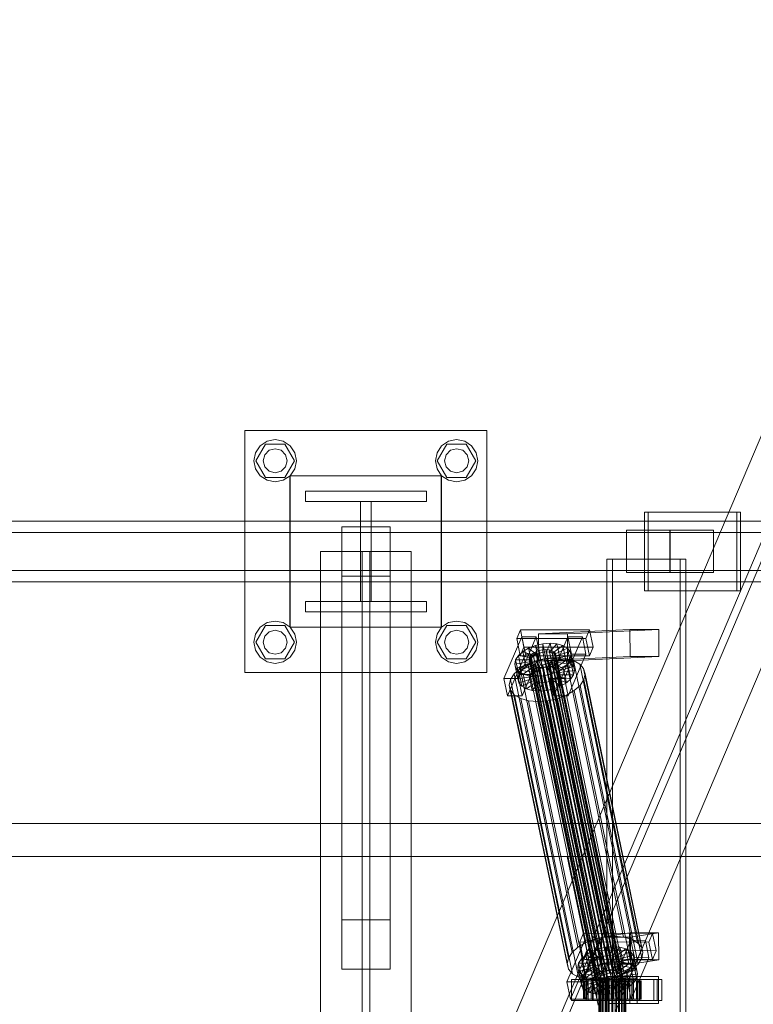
# Model space of a CAD drawing. Header units: millimetres. Extents: x -4738 to 65662, y -68080 to 6847.
# Tile 536 of 656: x 18799 to 19284, y -17870 to -17218. Entities that reach past the tile are written whole.
import ezdxf

# ---------------------------------------------------------------- set-up
doc = ezdxf.new("R2010")
doc.units = ezdxf.units.MM
doc.layers.add('superior_C02', color=7, linetype='Continuous', lineweight=0)
doc.layers.add('superior_C10', color=7, linetype='Continuous', lineweight=0)

msp = doc.modelspace()

# ---------------------------------------------------------------- linework, layer by layer
at = {"layer": 'superior_C02'}
for p, q in [((18947.51, -17650), (18947.51, -17490)), ((18947.51, -17490), (19107.51, -17490)), ((19107.51, -17490), (19107.51, -17650)), ((18957.61, -17500.101), (18962.152, -17497.066)), ((18962.152, -17497.066), (18967.51, -17496)), ((18967.51, -17496), (18972.867, -17497.066)), ((18972.867, -17497.066), (18977.409, -17500.101)), ((19077.61, -17500.101), (19082.152, -17497.066)), ((19082.152, -17497.066), (19087.51, -17496)), ((19087.51, -17496), (19092.867, -17497.066)), ((19092.867, -17497.066), (19097.409, -17500.101)), ((18953.51, -17510), (18954.575, -17504.642)), ((18954.575, -17504.642), (18957.61, -17500.101)), ((18954.71, -17510), (18961.11, -17498.915)), ((18960.581, -17506), (18963.51, -17503.072)), ((18961.11, -17498.915), (18973.91, -17498.915)), ((18963.51, -17503.072), (18967.51, -17502)), ((18967.51, -17502), (18971.51, -17503.072)), ((18971.51, -17503.072), (18974.438, -17506)), ((18973.91, -17498.915), (18980.31, -17510)), ((18977.409, -17500.101), (18980.444, -17504.642)), ((18980.444, -17504.642), (18981.51, -17510)), ((19073.51, -17510), (19074.575, -17504.642)), ((19074.575, -17504.642), (19077.61, -17500.101)), ((19074.71, -17510), (19081.11, -17498.915)), ((19080.581, -17506), (19083.51, -17503.072)), ((19081.11, -17498.915), (19093.91, -17498.915)), ((19083.51, -17503.072), (19087.51, -17502)), ((19087.51, -17502), (19091.51, -17503.072)), ((19091.51, -17503.072), (19094.438, -17506)), ((19093.91, -17498.915), (19100.31, -17510)), ((19097.409, -17500.101), (19100.444, -17504.642)), ((19100.444, -17504.642), (19101.51, -17510)), ((18954.575, -17515.358), (18953.51, -17510)), ((18961.11, -17521.085), (18954.71, -17510)), ((18959.51, -17510), (18960.581, -17506)), ((18960.581, -17514), (18959.51, -17510)), ((18980.31, -17510), (18973.91, -17521.085)), ((18974.438, -17506), (18975.51, -17510)), ((18975.51, -17510), (18974.438, -17514)), ((18981.51, -17510), (18980.444, -17515.358)), ((19074.575, -17515.358), (19073.51, -17510)), ((19081.11, -17521.085), (19074.71, -17510)), ((19079.51, -17510), (19080.581, -17506)), ((19080.581, -17514), (19079.51, -17510)), ((19100.31, -17510), (19093.91, -17521.085)), ((19094.438, -17506), (19095.51, -17510)), ((19095.51, -17510), (19094.438, -17514)), ((19101.51, -17510), (19100.444, -17515.358)), ((18957.61, -17519.899), (18954.575, -17515.358)), ((18963.51, -17516.928), (18960.581, -17514)), ((18967.51, -17518), (18963.51, -17516.928)), ((18971.51, -17516.928), (18967.51, -17518)), ((18974.438, -17514), (18971.51, -17516.928)), ((18980.444, -17515.358), (18977.409, -17519.899)), ((19077.61, -17519.899), (19074.575, -17515.358)), ((19083.51, -17516.928), (19080.581, -17514)), ((19087.51, -17518), (19083.51, -17516.928)), ((19091.51, -17516.928), (19087.51, -17518)), ((19094.438, -17514), (19091.51, -17516.928)), ((19100.444, -17515.358), (19097.409, -17519.899)), ((18962.152, -17522.934), (18957.61, -17519.899)), ((18973.91, -17521.085), (18961.11, -17521.085)), ((18967.51, -17524), (18962.152, -17522.934)), ((18972.867, -17522.934), (18967.51, -17524)), ((18977.409, -17519.899), (18972.867, -17522.934)), ((18977.212, -17620), (18977.212, -17520)), ((18977.212, -17520), (19077.212, -17520)), ((18977.51, -17620), (18977.51, -17520)), ((18977.51, -17520), (19077.51, -17520)), ((19077.212, -17520), (19077.212, -17620)), ((19077.51, -17520), (19077.51, -17620)), ((19082.152, -17522.934), (19077.61, -17519.899)), ((19093.91, -17521.085), (19081.11, -17521.085)), ((19087.51, -17524), (19082.152, -17522.934)), ((19092.867, -17522.934), (19087.51, -17524)), ((19097.409, -17519.899), (19092.867, -17522.934)), ((18987.51, -17537), (18987.51, -17530)), ((18987.51, -17530), (19067.51, -17530)), ((19067.51, -17530), (19067.51, -17537)), ((19067.51, -17537), (18987.51, -17537)), ((19024.01, -17603), (19024.01, -17537)), ((19024.01, -17537), (19031.01, -17537)), ((19031.01, -17537), (19031.01, -17603)), ((19272.888, -17544), (19211.797, -17544)), ((19211.797, -17544), (19211.797, -17596)), ((19214.181, -17544), (19211.797, -17544)), ((19214.181, -17596), (19214.181, -17544)), ((19214.181, -17544), (19275.272, -17544)), ((19272.888, -17596), (19272.888, -17544)), ((19272.888, -17544), (19275.272, -17544)), ((19275.272, -17544), (19275.272, -17596)), ((19339.287, -17550), (18193.828, -17550)), ((18205.75, -17550), (19351.209, -17550)), ((19394.427, -17550), (18248.967, -17550)), ((18263.87, -17550), (19409.329, -17550)), ((19011.51, -17586.358), (19011.51, -17553.642)), ((19011.51, -17553.642), (19043.51, -17553.642)), ((19011.51, -17553.642), (19011.51, -17813.642)), ((19043.51, -17553.642), (19043.51, -17586.358)), ((19043.51, -17813.642), (19043.51, -17553.642)), ((19228.481, -17556), (19199.844, -17556)), ((19199.844, -17556), (19199.844, -17584)), ((19228.62, -17556), (19199.844, -17556)), ((19228.481, -17584), (19228.481, -17556)), ((19228.481, -17556), (19257.256, -17556)), ((19228.62, -17584), (19228.62, -17556)), ((19228.62, -17556), (19257.256, -17556)), ((19257.256, -17556), (19257.256, -17584)), ((19338.593, -17557.5), (18249.764, -17557.5)), ((18263.073, -17557.5), (19351.903, -17557.5)), ((19057.51, -17570), (18997.51, -17570)), ((18997.51, -17570), (18997.51, -18430)), ((19030.01, -17570), (19025.01, -17570)), ((19025.01, -17570), (19025.01, -18430)), ((19030.01, -18430), (19030.01, -17570)), ((19057.51, -18430), (19057.51, -17570)), ((19235.427, -17575), (19186.936, -17575)), ((19186.936, -17575), (19186.936, -18425)), ((19190.513, -17575), (19186.936, -17575)), ((19190.513, -18425), (19190.513, -17575)), ((19190.513, -17575), (19239.004, -17575)), ((19235.427, -18425), (19235.427, -17575)), ((19235.427, -17575), (19239.004, -17575)), ((19239.004, -17575), (19239.004, -18425)), ((18249.764, -17582.5), (19338.593, -17582.5)), ((18263.073, -17582.5), (19351.903, -17582.5)), ((19043.51, -17586.358), (19011.51, -17586.358)), ((19011.51, -17586.358), (19011.51, -17846.358)), ((19043.51, -17586.358), (19043.51, -17846.358)), ((19199.844, -17584), (19228.481, -17584)), ((19199.844, -17584), (19228.62, -17584)), ((19257.256, -17584), (19228.481, -17584)), ((19257.256, -17584), (19228.62, -17584)), ((18193.828, -17590), (19339.287, -17590)), ((18205.75, -17590), (19351.209, -17590)), ((18248.967, -17590), (19394.427, -17590)), ((18263.87, -17590), (19409.329, -17590)), ((19211.797, -17596), (19272.888, -17596)), ((19211.797, -17596), (19214.181, -17596)), ((19275.272, -17596), (19214.181, -17596)), ((19275.272, -17596), (19272.888, -17596)), ((18987.51, -17610), (18987.51, -17603)), ((18987.51, -17603), (19067.51, -17603)), ((19031.01, -17603), (19024.01, -17603)), ((19067.51, -17603), (19067.51, -17610)), ((19067.51, -17610), (18987.51, -17610)), ((18954.575, -17624.642), (18957.61, -17620.101)), ((18954.71, -17630), (18961.11, -17618.915)), ((18957.61, -17620.101), (18962.152, -17617.066)), ((18961.11, -17618.915), (18973.91, -17618.915)), ((18962.152, -17617.066), (18967.51, -17616)), ((18963.51, -17623.072), (18967.51, -17622)), ((18967.51, -17616), (18972.867, -17617.066)), ((18967.51, -17622), (18971.51, -17623.072)), ((18972.867, -17617.066), (18977.409, -17620.101)), ((18973.91, -17618.915), (18980.31, -17630)), ((19077.212, -17620), (18977.212, -17620)), ((18977.409, -17620.101), (18980.444, -17624.642)), ((19077.51, -17620), (18977.51, -17620)), ((19074.575, -17624.642), (19077.61, -17620.101)), ((19074.71, -17630), (19081.11, -17618.915)), ((19077.61, -17620.101), (19082.152, -17617.066)), ((19081.11, -17618.915), (19093.91, -17618.915)), ((19082.152, -17617.066), (19087.51, -17616)), ((19083.51, -17623.072), (19087.51, -17622)), ((19087.51, -17616), (19092.867, -17617.066)), ((19087.51, -17622), (19091.51, -17623.072)), ((19092.867, -17617.066), (19097.409, -17620.101)), ((19093.91, -17618.915), (19100.31, -17630)), ((19097.409, -17620.101), (19100.444, -17624.642)), ((19129.658, -17621.857), (19127.21, -17627.592)), ((19132.039, -17633.325), (19129.658, -17621.857)), ((19129.658, -17621.857), (19175.477, -17621.914)), ((19202.119, -17621.488), (19141.726, -17624.356)), ((19160.817, -17624.356), (19221.21, -17621.488)), ((19173.029, -17627.65), (19175.477, -17621.914)), ((19175.477, -17621.914), (19177.857, -17633.382)), ((19202.195, -17639.486), (19202.119, -17621.488)), ((19202.119, -17621.488), (19221.21, -17621.488)), ((19221.21, -17621.488), (19221.286, -17639.486)), ((18953.51, -17630), (18954.575, -17624.642)), ((18959.51, -17630), (18960.581, -17626)), ((18960.581, -17626), (18963.51, -17623.072)), ((18971.51, -17623.072), (18974.438, -17626)), ((18974.438, -17626), (18975.51, -17630)), ((18980.444, -17624.642), (18981.51, -17630)), ((19073.51, -17630), (19074.575, -17624.642)), ((19079.51, -17630), (19080.581, -17626)), ((19080.581, -17626), (19083.51, -17623.072)), ((19091.51, -17623.072), (19094.438, -17626)), ((19094.438, -17626), (19095.51, -17630)), ((19100.444, -17624.642), (19101.51, -17630)), ((19130.564, -17626.449), (19118.813, -17653.98)), ((19173.029, -17627.65), (19127.21, -17627.592)), ((19127.21, -17627.592), (19129.591, -17639.061)), ((19128.359, -17653.992), (19140.109, -17626.461)), ((19132.944, -17637.917), (19130.564, -17626.449)), ((19130.564, -17626.449), (19140.109, -17626.461)), ((19140.109, -17626.461), (19142.489, -17637.929)), ((19160.817, -17624.356), (19141.726, -17624.356)), ((19141.726, -17624.356), (19141.802, -17642.354)), ((19161.109, -17626.487), (19149.359, -17654.019)), ((19158.904, -17654.031), (19170.655, -17626.499)), ((19160.893, -17642.354), (19160.817, -17624.356)), ((19163.489, -17637.955), (19161.109, -17626.487)), ((19161.109, -17626.487), (19170.655, -17626.499)), ((19170.655, -17626.499), (19173.035, -17637.967)), ((19175.409, -17639.118), (19173.029, -17627.65)), ((18954.575, -17635.358), (18953.51, -17630)), ((18957.61, -17639.899), (18954.575, -17635.358)), ((18961.11, -17641.085), (18954.71, -17630)), ((18960.581, -17634), (18959.51, -17630)), ((18963.51, -17636.928), (18960.581, -17634)), ((18974.438, -17634), (18971.51, -17636.928)), ((18980.31, -17630), (18973.91, -17641.085)), ((18975.51, -17630), (18974.438, -17634)), ((18980.444, -17635.358), (18977.409, -17639.899)), ((18981.51, -17630), (18980.444, -17635.358)), ((19074.575, -17635.358), (19073.51, -17630)), ((19077.61, -17639.899), (19074.575, -17635.358)), ((19081.11, -17641.085), (19074.71, -17630)), ((19080.581, -17634), (19079.51, -17630)), ((19083.51, -17636.928), (19080.581, -17634)), ((19094.438, -17634), (19091.51, -17636.928)), ((19100.31, -17630), (19093.91, -17641.085)), ((19095.51, -17630), (19094.438, -17634)), ((19100.444, -17635.358), (19097.409, -17639.899)), ((19101.51, -17630), (19100.444, -17635.358)), ((19129.591, -17639.061), (19132.039, -17633.325)), ((19131.278, -17636.164), (19135.124, -17633.91)), ((19177.857, -17633.382), (19132.039, -17633.325)), ((19135.124, -17633.91), (19139.619, -17632.183)), ((19135.124, -17633.91), (19140.142, -17637.975)), ((19137.164, -17643.74), (19135.124, -17633.91)), ((19139.619, -17632.183), (19144.458, -17631.1)), ((19139.619, -17632.183), (19142.272, -17637.157)), ((19141.659, -17642.013), (19139.619, -17632.183)), ((19141.932, -17635.518), (19144.224, -17635.005)), ((19144.224, -17635.005), (19146.522, -17634.832)), ((19188.599, -17848.804), (19144.224, -17635.005)), ((19144.458, -17631.1), (19149.31, -17630.735)), ((19144.458, -17631.1), (19144.564, -17636.643)), ((19146.498, -17640.93), (19144.458, -17631.1)), ((19146.522, -17634.832), (19148.671, -17635.011)), ((19190.898, -17848.631), (19146.522, -17634.832)), ((19149.31, -17630.735), (19146.862, -17636.47)), ((19148.671, -17635.011), (19150.523, -17635.529)), ((19193.046, -17848.809), (19148.671, -17635.011)), ((19153.846, -17631.112), (19149.011, -17636.649)), ((19151.351, -17640.564), (19149.31, -17630.735)), ((19149.31, -17630.735), (19153.846, -17631.112)), ((19157.755, -17632.206), (19150.863, -17637.167)), ((19160.772, -17633.943), (19152.292, -17637.99)), ((19155.886, -17640.942), (19153.846, -17631.112)), ((19153.846, -17631.112), (19157.755, -17632.206)), ((19159.796, -17642.036), (19157.755, -17632.206)), ((19157.755, -17632.206), (19160.772, -17633.943)), ((19162.813, -17643.772), (19160.772, -17633.943)), ((19160.772, -17633.943), (19162.691, -17636.203)), ((19177.857, -17633.382), (19175.409, -17639.118)), ((18962.152, -17642.934), (18957.61, -17639.899)), ((18973.91, -17641.085), (18961.11, -17641.085)), ((18967.51, -17638), (18963.51, -17636.928)), ((18971.51, -17636.928), (18967.51, -17638)), ((18977.409, -17639.899), (18972.867, -17642.934)), ((19082.152, -17642.934), (19077.61, -17639.899)), ((19093.91, -17641.085), (19081.11, -17641.085)), ((19087.51, -17638), (19083.51, -17636.928)), ((19091.51, -17636.928), (19087.51, -17638)), ((19097.409, -17639.899), (19092.867, -17642.934)), ((19121.193, -17665.449), (19132.944, -17637.917)), ((19125.937, -17644.431), (19126.523, -17641.61)), ((19126.523, -17641.61), (19128.344, -17638.79)), ((19126.523, -17641.61), (19136.068, -17641.622)), ((19128.563, -17651.44), (19126.523, -17641.61)), ((19128.344, -17638.79), (19131.278, -17636.164)), ((19128.344, -17638.79), (19136.931, -17640.286)), ((19130.385, -17648.62), (19128.344, -17638.79)), ((19129.591, -17639.061), (19175.409, -17639.118)), ((19142.489, -17637.929), (19130.739, -17665.461)), ((19131.278, -17636.164), (19138.321, -17639.042)), ((19133.318, -17645.994), (19131.278, -17636.164)), ((19142.489, -17637.929), (19132.944, -17637.917)), ((19135.451, -17641.32), (19135.728, -17639.983)), ((19135.777, -17642.566), (19135.451, -17641.32)), ((19179.826, -17855.119), (19135.451, -17641.32)), ((19135.728, -17639.983), (19136.591, -17638.648)), ((19180.104, -17853.782), (19135.728, -17639.983)), ((19136.068, -17641.622), (19135.791, -17642.958)), ((19136.931, -17640.286), (19136.068, -17641.622)), ((19136.068, -17641.622), (19138.108, -17651.452)), ((19136.591, -17638.648), (19137.981, -17637.404)), ((19180.967, -17852.446), (19136.591, -17638.648)), ((19138.321, -17639.042), (19136.931, -17640.286)), ((19136.931, -17640.286), (19138.971, -17650.116)), ((19141.659, -17642.013), (19137.164, -17643.74)), ((19137.981, -17637.404), (19139.802, -17636.336)), ((19182.356, -17851.202), (19137.981, -17637.404)), ((19140.142, -17637.975), (19138.321, -17639.042)), ((19138.321, -17639.042), (19140.361, -17648.872)), ((19139.802, -17636.336), (19141.932, -17635.518)), ((19184.178, -17850.135), (19139.802, -17636.336)), ((19142.272, -17637.157), (19140.142, -17637.975)), ((19140.142, -17637.975), (19142.183, -17647.804)), ((19140.642, -17642.107), (19147.11, -17640.659)), ((19146.498, -17640.93), (19141.659, -17642.013)), ((19144.312, -17646.986), (19141.659, -17642.013)), ((19202.195, -17639.486), (19141.802, -17642.354)), ((19186.307, -17849.317), (19141.932, -17635.518)), ((19144.564, -17636.643), (19142.272, -17637.157)), ((19142.272, -17637.157), (19144.312, -17646.986)), ((19146.862, -17636.47), (19144.564, -17636.643)), ((19144.564, -17636.643), (19146.604, -17646.473)), ((19151.351, -17640.564), (19146.498, -17640.93)), ((19146.604, -17646.473), (19146.498, -17640.93)), ((19146.862, -17636.47), (19148.903, -17646.3)), ((19149.011, -17636.649), (19146.862, -17636.47)), ((19147.11, -17640.659), (19153.597, -17640.17)), ((19185.365, -17824.968), (19147.11, -17640.659)), ((19148.903, -17646.3), (19151.351, -17640.564)), ((19149.011, -17636.649), (19151.051, -17646.479)), ((19150.863, -17637.167), (19149.011, -17636.649)), ((19150.523, -17635.529), (19151.952, -17636.352)), ((19194.898, -17849.328), (19150.523, -17635.529)), ((19152.047, -17641.341), (19150.657, -17642.585)), ((19150.863, -17637.167), (19152.903, -17646.997)), ((19152.292, -17637.99), (19150.863, -17637.167)), ((19151.051, -17646.479), (19155.886, -17640.942)), ((19155.886, -17640.942), (19151.351, -17640.564)), ((19151.739, -17665.487), (19163.489, -17637.955)), ((19151.952, -17636.352), (19152.861, -17637.422)), ((19196.327, -17850.15), (19151.952, -17636.352)), ((19152.91, -17640.005), (19152.047, -17641.341)), ((19196.422, -17855.139), (19152.047, -17641.341)), ((19152.292, -17637.99), (19154.332, -17647.82)), ((19153.201, -17639.061), (19152.292, -17637.99)), ((19152.387, -17642.979), (19153.25, -17641.643)), ((19152.861, -17637.422), (19153.187, -17638.668)), ((19197.236, -17851.221), (19152.861, -17637.422)), ((19153.187, -17638.668), (19152.91, -17640.005)), ((19152.91, -17640.005), (19197.285, -17853.804)), ((19197.563, -17852.467), (19153.187, -17638.668)), ((19162.691, -17636.203), (19153.201, -17639.061)), ((19153.201, -17639.061), (19155.241, -17648.891)), ((19153.528, -17640.307), (19153.201, -17639.061)), ((19153.25, -17641.643), (19153.528, -17640.307)), ((19153.25, -17641.643), (19162.795, -17641.655)), ((19155.29, -17651.473), (19153.25, -17641.643)), ((19163.381, -17638.834), (19153.528, -17640.307)), ((19153.528, -17640.307), (19155.568, -17650.137)), ((19153.597, -17640.17), (19159.661, -17640.674)), ((19191.852, -17824.479), (19153.597, -17640.17)), ((19159.796, -17642.036), (19155.886, -17640.942)), ((19159.661, -17640.674), (19164.887, -17642.137)), ((19197.915, -17824.984), (19159.661, -17640.674)), ((19221.286, -17639.486), (19160.893, -17642.354)), ((19162.795, -17641.655), (19160.974, -17644.475)), ((19173.035, -17637.967), (19161.284, -17665.499)), ((19164.732, -17646.033), (19162.691, -17636.203)), ((19162.691, -17636.203), (19163.381, -17638.834)), ((19163.381, -17638.834), (19162.795, -17641.655)), ((19162.795, -17641.655), (19164.836, -17651.485)), ((19165.422, -17648.664), (19163.381, -17638.834)), ((19173.035, -17637.967), (19163.489, -17637.955)), ((19221.286, -17639.486), (19202.195, -17639.486)), ((18967.51, -17644), (18962.152, -17642.934)), ((18972.867, -17642.934), (18967.51, -17644)), ((19087.51, -17644), (19082.152, -17642.934)), ((19092.867, -17642.934), (19087.51, -17644)), ((19125.569, -17650.939), (19129.491, -17647.428)), ((19125.937, -17644.431), (19135.791, -17642.958)), ((19126.627, -17647.062), (19125.937, -17644.431)), ((19127.977, -17654.261), (19125.937, -17644.431)), ((19126.627, -17647.062), (19136.117, -17644.204)), ((19128.546, -17649.322), (19126.627, -17647.062)), ((19128.667, -17656.892), (19126.627, -17647.062)), ((19128.546, -17649.322), (19137.026, -17645.275)), ((19129.491, -17647.428), (19134.632, -17644.416)), ((19167.746, -17831.737), (19129.491, -17647.428)), ((19133.318, -17645.994), (19130.385, -17648.62)), ((19131.563, -17651.059), (19138.456, -17646.098)), ((19137.164, -17643.74), (19133.318, -17645.994)), ((19140.361, -17648.872), (19133.318, -17645.994)), ((19134.632, -17644.416), (19140.642, -17642.107)), ((19172.887, -17828.725), (19134.632, -17644.416)), ((19135.472, -17652.153), (19140.307, -17646.616)), ((19136.686, -17643.637), (19135.777, -17642.566)), ((19180.153, -17856.365), (19135.777, -17642.566)), ((19135.791, -17642.958), (19136.117, -17644.204)), ((19135.791, -17642.958), (19137.831, -17652.788)), ((19136.117, -17644.204), (19137.026, -17645.275)), ((19136.117, -17644.204), (19138.158, -17654.034)), ((19138.115, -17644.459), (19136.686, -17643.637)), ((19181.062, -17857.435), (19136.686, -17643.637)), ((19137.026, -17645.275), (19138.456, -17646.098)), ((19137.026, -17645.275), (19139.067, -17655.105)), ((19142.183, -17647.804), (19137.164, -17643.74)), ((19139.967, -17644.978), (19138.115, -17644.459)), ((19182.491, -17858.258), (19138.115, -17644.459)), ((19138.456, -17646.098), (19140.307, -17646.616)), ((19138.456, -17646.098), (19140.496, -17655.927)), ((19142.116, -17645.156), (19139.967, -17644.978)), ((19184.343, -17858.776), (19139.967, -17644.978)), ((19140.008, -17652.53), (19142.456, -17646.795)), ((19140.307, -17646.616), (19142.456, -17646.795)), ((19140.307, -17646.616), (19142.348, -17656.446)), ((19140.361, -17648.872), (19142.183, -17647.804)), ((19178.896, -17826.416), (19140.642, -17642.107)), ((19141.802, -17642.354), (19160.893, -17642.354)), ((19144.414, -17644.983), (19142.116, -17645.156)), ((19186.491, -17858.955), (19142.116, -17645.156)), ((19142.183, -17647.804), (19144.312, -17646.986)), ((19142.456, -17646.795), (19144.754, -17646.622)), ((19142.456, -17646.795), (19144.496, -17656.624)), ((19144.312, -17646.986), (19146.604, -17646.473)), ((19146.706, -17644.47), (19144.414, -17644.983)), ((19188.79, -17858.782), (19144.414, -17644.983)), ((19144.754, -17646.622), (19147.046, -17646.108)), ((19144.86, -17652.165), (19144.754, -17646.622)), ((19144.754, -17646.622), (19146.795, -17656.451)), ((19146.604, -17646.473), (19148.903, -17646.3)), ((19148.836, -17643.652), (19146.706, -17644.47)), ((19191.082, -17858.269), (19146.706, -17644.47)), ((19147.046, -17646.108), (19149.176, -17645.29)), ((19149.699, -17651.082), (19147.046, -17646.108)), ((19147.046, -17646.108), (19149.087, -17655.938)), ((19150.657, -17642.585), (19148.836, -17643.652)), ((19193.211, -17857.451), (19148.836, -17643.652)), ((19148.903, -17646.3), (19151.051, -17646.479)), ((19149.176, -17645.29), (19150.997, -17644.223)), ((19154.195, -17649.355), (19149.176, -17645.29)), ((19149.176, -17645.29), (19151.216, -17655.12)), ((19195.033, -17856.383), (19150.657, -17642.585)), ((19150.997, -17644.223), (19152.387, -17642.979)), ((19158.04, -17647.101), (19150.997, -17644.223)), ((19150.997, -17644.223), (19153.038, -17654.053)), ((19151.051, -17646.479), (19152.903, -17646.997)), ((19160.974, -17644.475), (19152.387, -17642.979)), ((19152.387, -17642.979), (19154.427, -17652.809)), ((19152.903, -17646.997), (19159.796, -17642.036)), ((19152.903, -17646.997), (19154.332, -17647.82)), ((19158.04, -17647.101), (19154.195, -17649.355)), ((19154.332, -17647.82), (19162.813, -17643.772)), ((19154.332, -17647.82), (19155.241, -17648.891)), ((19155.241, -17648.891), (19164.732, -17646.033)), ((19160.974, -17644.475), (19158.04, -17647.101)), ((19160.08, -17656.931), (19158.04, -17647.101)), ((19162.813, -17643.772), (19159.796, -17642.036)), ((19163.014, -17654.305), (19160.974, -17644.475)), ((19164.732, -17646.033), (19162.813, -17643.772)), ((19165.422, -17648.664), (19164.732, -17646.033)), ((19164.887, -17642.137), (19168.92, -17644.459)), ((19203.142, -17826.446), (19164.887, -17642.137)), ((19168.92, -17644.459), (19171.486, -17647.481)), ((19207.175, -17828.768), (19168.92, -17644.459)), ((19171.486, -17647.481), (19172.408, -17650.998)), ((19209.74, -17831.79), (19171.486, -17647.481)), ((19107.51, -17650), (18947.51, -17650)), ((19128.359, -17653.992), (19118.813, -17653.98)), ((19118.813, -17653.98), (19121.193, -17665.449)), ((19122.351, -17658.48), (19123.134, -17654.709)), ((19123.134, -17654.709), (19125.569, -17650.939)), ((19161.389, -17839.018), (19123.134, -17654.709)), ((19163.824, -17835.248), (19125.569, -17650.939)), ((19128.563, -17651.44), (19127.977, -17654.261)), ((19137.831, -17652.788), (19127.977, -17654.261)), ((19127.977, -17654.261), (19128.667, -17656.892)), ((19130.739, -17665.461), (19128.359, -17653.992)), ((19131.563, -17651.059), (19128.546, -17649.322)), ((19130.586, -17659.152), (19128.546, -17649.322)), ((19130.385, -17648.62), (19128.563, -17651.44)), ((19138.108, -17651.452), (19128.563, -17651.44)), ((19138.158, -17654.034), (19128.667, -17656.892)), ((19138.971, -17650.116), (19130.385, -17648.62)), ((19135.472, -17652.153), (19131.563, -17651.059)), ((19133.603, -17660.889), (19131.563, -17651.059)), ((19140.008, -17652.53), (19135.472, -17652.153)), ((19137.512, -17661.983), (19135.472, -17652.153)), ((19137.831, -17652.788), (19138.108, -17651.452)), ((19138.158, -17654.034), (19137.831, -17652.788)), ((19138.108, -17651.452), (19138.971, -17650.116)), ((19139.067, -17655.105), (19138.158, -17654.034)), ((19138.971, -17650.116), (19140.361, -17648.872)), ((19144.86, -17652.165), (19140.008, -17652.53)), ((19142.048, -17662.36), (19140.008, -17652.53)), ((19149.699, -17651.082), (19144.86, -17652.165)), ((19146.901, -17661.995), (19144.86, -17652.165)), ((19158.904, -17654.031), (19149.359, -17654.019)), ((19149.359, -17654.019), (19151.739, -17665.487)), ((19154.195, -17649.355), (19149.699, -17651.082)), ((19151.739, -17660.912), (19149.699, -17651.082)), ((19153.038, -17654.053), (19151.216, -17655.12)), ((19154.427, -17652.809), (19153.038, -17654.053)), ((19153.038, -17654.053), (19160.08, -17656.931)), ((19156.235, -17659.184), (19154.195, -17649.355)), ((19155.29, -17651.473), (19154.427, -17652.809)), ((19154.427, -17652.809), (19163.014, -17654.305)), ((19155.241, -17648.891), (19155.568, -17650.137)), ((19155.568, -17650.137), (19155.29, -17651.473)), ((19164.836, -17651.485), (19155.29, -17651.473)), ((19155.568, -17650.137), (19165.422, -17648.664)), ((19161.284, -17665.499), (19158.904, -17654.031)), ((19160.08, -17656.931), (19163.014, -17654.305)), ((19163.014, -17654.305), (19164.836, -17651.485)), ((19164.836, -17651.485), (19165.422, -17648.664)), ((19171.625, -17654.769), (19169.189, -17658.539)), ((19172.408, -17650.998), (19171.625, -17654.769)), ((19171.625, -17654.769), (19209.88, -17839.078)), ((19210.663, -17835.307), (19172.408, -17650.998)), ((19123.273, -17661.997), (19122.351, -17658.48)), ((19160.605, -17842.789), (19122.351, -17658.48)), ((19128.667, -17656.892), (19130.586, -17659.152)), ((19139.067, -17655.105), (19130.586, -17659.152)), ((19130.586, -17659.152), (19133.603, -17660.889)), ((19140.496, -17655.927), (19133.603, -17660.889)), ((19133.603, -17660.889), (19137.512, -17661.983)), ((19142.348, -17656.446), (19137.512, -17661.983)), ((19140.496, -17655.927), (19139.067, -17655.105)), ((19142.348, -17656.446), (19140.496, -17655.927)), ((19144.496, -17656.624), (19142.048, -17662.36)), ((19144.496, -17656.624), (19142.348, -17656.446)), ((19146.795, -17656.451), (19144.496, -17656.624)), ((19149.087, -17655.938), (19146.795, -17656.451)), ((19146.795, -17656.451), (19146.901, -17661.995)), ((19146.901, -17661.995), (19151.739, -17660.912)), ((19151.216, -17655.12), (19149.087, -17655.938)), ((19149.087, -17655.938), (19151.739, -17660.912)), ((19151.216, -17655.12), (19156.235, -17659.184)), ((19151.739, -17660.912), (19156.235, -17659.184)), ((19156.235, -17659.184), (19160.08, -17656.931)), ((19169.189, -17658.539), (19165.268, -17662.05)), ((19207.444, -17842.848), (19169.189, -17658.539)), ((19121.193, -17665.449), (19130.739, -17665.461)), ((19125.838, -17665.019), (19123.273, -17661.997)), ((19161.528, -17846.306), (19123.273, -17661.997)), ((19129.872, -17667.341), (19125.838, -17665.019)), ((19164.093, -17849.328), (19125.838, -17665.019)), ((19135.098, -17668.803), (19129.872, -17667.341)), ((19168.126, -17851.65), (19129.872, -17667.341)), ((19137.512, -17661.983), (19142.048, -17662.36)), ((19142.048, -17662.36), (19146.901, -17661.995)), ((19154.117, -17667.371), (19147.648, -17668.819)), ((19151.739, -17665.487), (19161.284, -17665.499)), ((19160.127, -17665.062), (19154.117, -17667.371)), ((19192.372, -17851.68), (19154.117, -17667.371)), ((19165.268, -17662.05), (19160.127, -17665.062)), ((19198.382, -17849.371), (19160.127, -17665.062)), ((19203.522, -17846.359), (19165.268, -17662.05)), ((19141.161, -17669.308), (19135.098, -17668.803)), ((19173.353, -17853.113), (19135.098, -17668.803)), ((19147.648, -17668.819), (19141.161, -17669.308)), ((19179.416, -17853.617), (19141.161, -17669.308)), ((19185.903, -17853.128), (19147.648, -17668.819)), ((15575.415, -17750), (24634.01, -17750)), ((24635.508, -17750), (15576.913, -17750)), ((18224.729, -17771.702), (19160.686, -17771.702)), ((19162.465, -17771.702), (18226.507, -17771.702)), ((19160.686, -17771.702), (19181.088, -17870)), ((19160.686, -17771.702), (19162.465, -17771.702)), ((19160.686, -17771.702), (20096.643, -17771.702)), ((19182.867, -17870), (19162.465, -17771.702)), ((20098.422, -17771.702), (19162.465, -17771.702)), ((19043.51, -17813.642), (19011.51, -17813.642)), ((19011.51, -17813.642), (19011.51, -17846.358)), ((19043.51, -17846.358), (19043.51, -17813.642)), ((19171.314, -17822.549), (19168.865, -17828.285)), ((19173.694, -17834.017), (19171.314, -17822.549)), ((19171.314, -17822.549), (19217.132, -17822.606)), ((19201.805, -17822.189), (19183.296, -17825.057)), ((19202.052, -17840.17), (19201.805, -17822.189)), ((19201.805, -17822.189), (19220.895, -17822.189)), ((19202.386, -17825.057), (19220.895, -17822.189)), ((19214.684, -17828.342), (19217.132, -17822.606)), ((19217.132, -17822.606), (19219.512, -17834.074)), ((19220.895, -17822.189), (19221.143, -17840.17)), ((19172.219, -17827.141), (19160.468, -17854.673)), ((19172.887, -17828.725), (19167.746, -17831.737)), ((19214.684, -17828.342), (19168.865, -17828.285)), ((19168.865, -17828.285), (19171.246, -17839.753)), ((19170.014, -17854.685), (19181.764, -17827.153)), ((19174.599, -17838.609), (19172.219, -17827.141)), ((19172.219, -17827.141), (19181.764, -17827.153)), ((19178.896, -17826.416), (19172.887, -17828.725)), ((19185.365, -17824.968), (19178.896, -17826.416)), ((19181.764, -17827.153), (19184.145, -17838.621)), ((19202.386, -17825.057), (19183.296, -17825.057)), ((19183.296, -17825.057), (19183.543, -17843.038)), ((19191.852, -17824.479), (19185.365, -17824.968)), ((19202.764, -17827.179), (19191.014, -17854.711)), ((19197.915, -17824.984), (19191.852, -17824.479)), ((19203.142, -17826.446), (19197.915, -17824.984)), ((19200.559, -17854.723), (19212.31, -17827.191)), ((19202.634, -17843.038), (19202.386, -17825.057)), ((19205.145, -17838.647), (19202.764, -17827.179)), ((19202.764, -17827.179), (19212.31, -17827.191)), ((19207.175, -17828.768), (19203.142, -17826.446)), ((19209.74, -17831.79), (19207.175, -17828.768)), ((19212.31, -17827.191), (19214.69, -17838.659)), ((19217.064, -17839.81), (19214.684, -17828.342)), ((19163.824, -17835.248), (19161.389, -17839.018)), ((19167.746, -17831.737), (19163.824, -17835.248)), ((19170, -17839.482), (19172.933, -17836.856)), ((19171.246, -17839.753), (19173.694, -17834.017)), ((19172.933, -17836.856), (19176.779, -17834.603)), ((19172.933, -17836.856), (19179.976, -17839.734)), ((19174.973, -17846.686), (19172.933, -17836.856)), ((19219.512, -17834.074), (19173.694, -17834.017)), ((19176.779, -17834.603), (19181.274, -17832.875)), ((19176.779, -17834.603), (19181.797, -17838.667)), ((19178.819, -17844.433), (19176.779, -17834.603)), ((19181.274, -17832.875), (19186.113, -17831.792)), ((19181.274, -17832.875), (19183.927, -17837.849)), ((19183.314, -17842.705), (19181.274, -17832.875)), ((19186.219, -17837.336), (19183.927, -17837.849)), ((19186.113, -17831.792), (19190.965, -17831.427)), ((19186.113, -17831.792), (19186.219, -17837.336)), ((19188.153, -17841.622), (19186.113, -17831.792)), ((19188.517, -17837.163), (19186.219, -17837.336)), ((19186.219, -17837.336), (19188.259, -17847.165)), ((19190.965, -17831.427), (19188.517, -17837.163)), ((19188.517, -17837.163), (19190.558, -17846.992)), ((19190.666, -17837.341), (19188.517, -17837.163)), ((19195.501, -17831.804), (19190.666, -17837.341)), ((19190.666, -17837.341), (19192.706, -17847.171)), ((19192.518, -17837.86), (19190.666, -17837.341)), ((19193.006, -17841.257), (19190.965, -17831.427)), ((19190.965, -17831.427), (19195.501, -17831.804)), ((19199.411, -17832.898), (19192.518, -17837.86)), ((19202.428, -17834.635), (19193.947, -17838.682)), ((19204.346, -17836.895), (19194.856, -17839.753)), ((19197.541, -17841.634), (19195.501, -17831.804)), ((19195.501, -17831.804), (19199.411, -17832.898)), ((19201.451, -17842.728), (19199.411, -17832.898)), ((19199.411, -17832.898), (19202.428, -17834.635)), ((19204.468, -17844.465), (19202.428, -17834.635)), ((19202.428, -17834.635), (19204.346, -17836.895)), ((19206.387, -17846.725), (19204.346, -17836.895)), ((19204.346, -17836.895), (19205.036, -17839.526)), ((19210.663, -17835.307), (19209.74, -17831.79)), ((19209.88, -17839.078), (19210.663, -17835.307)), ((19219.512, -17834.074), (19217.064, -17839.81)), ((19161.389, -17839.018), (19160.605, -17842.789)), ((19160.605, -17842.789), (19161.528, -17846.306)), ((19162.848, -17866.141), (19174.599, -17838.609)), ((19167.592, -17845.123), (19168.178, -17842.302)), ((19167.592, -17845.123), (19177.446, -17843.65)), ((19168.178, -17842.302), (19170, -17839.482)), ((19168.178, -17842.302), (19177.723, -17842.314)), ((19170.218, -17852.132), (19168.178, -17842.302)), ((19170, -17839.482), (19178.586, -17840.978)), ((19172.04, -17849.312), (19170, -17839.482)), ((19171.246, -17839.753), (19217.064, -17839.81)), ((19184.145, -17838.621), (19172.394, -17866.153)), ((19184.145, -17838.621), (19174.599, -17838.609)), ((19177.723, -17842.314), (19177.446, -17843.65)), ((19177.446, -17843.65), (19177.773, -17844.897)), ((19177.446, -17843.65), (19179.486, -17853.48)), ((19178.586, -17840.978), (19177.723, -17842.314)), ((19177.723, -17842.314), (19179.764, -17852.144)), ((19179.976, -17839.734), (19178.586, -17840.978)), ((19178.586, -17840.978), (19180.626, -17850.808)), ((19183.314, -17842.705), (19178.819, -17844.433)), ((19181.797, -17838.667), (19179.976, -17839.734)), ((19179.976, -17839.734), (19182.016, -17849.564)), ((19183.927, -17837.849), (19181.797, -17838.667)), ((19181.797, -17838.667), (19183.838, -17848.497)), ((19188.153, -17841.622), (19183.314, -17842.705)), ((19185.967, -17847.679), (19183.314, -17842.705)), ((19202.052, -17840.17), (19183.543, -17843.038)), ((19183.543, -17843.038), (19202.634, -17843.038)), ((19183.927, -17837.849), (19185.967, -17847.679)), ((19193.006, -17841.257), (19188.153, -17841.622)), ((19188.259, -17847.165), (19188.153, -17841.622)), ((19190.558, -17846.992), (19193.006, -17841.257)), ((19192.518, -17837.86), (19194.558, -17847.689)), ((19193.947, -17838.682), (19192.518, -17837.86)), ((19192.653, -17844.915), (19194.042, -17843.671)), ((19192.706, -17847.171), (19197.541, -17841.634)), ((19197.541, -17841.634), (19193.006, -17841.257)), ((19193.394, -17866.179), (19205.145, -17838.647)), ((19193.947, -17838.682), (19195.987, -17848.512)), ((19194.856, -17839.753), (19193.947, -17838.682)), ((19194.042, -17843.671), (19194.905, -17842.335)), ((19202.629, -17845.167), (19194.042, -17843.671)), ((19194.042, -17843.671), (19196.082, -17853.501)), ((19194.558, -17847.689), (19201.451, -17842.728)), ((19194.856, -17839.753), (19196.896, -17849.583)), ((19195.183, -17840.999), (19194.856, -17839.753)), ((19194.905, -17842.335), (19195.183, -17840.999)), ((19194.905, -17842.335), (19204.451, -17842.347)), ((19196.945, -17852.165), (19194.905, -17842.335)), ((19205.036, -17839.526), (19195.183, -17840.999)), ((19195.183, -17840.999), (19197.223, -17850.829)), ((19201.451, -17842.728), (19197.541, -17841.634)), ((19204.468, -17844.465), (19201.451, -17842.728)), ((19221.143, -17840.17), (19202.052, -17840.17)), ((19204.451, -17842.347), (19202.629, -17845.167)), ((19221.143, -17840.17), (19202.634, -17843.038)), ((19214.69, -17838.659), (19202.94, -17866.191)), ((19203.522, -17846.359), (19207.444, -17842.848)), ((19205.036, -17839.526), (19204.451, -17842.347)), ((19204.451, -17842.347), (19206.491, -17852.177)), ((19207.077, -17849.356), (19205.036, -17839.526)), ((19214.69, -17838.659), (19205.145, -17838.647)), ((19207.444, -17842.848), (19209.88, -17839.078)), ((19011.51, -17846.358), (19043.51, -17846.358)), ((19161.528, -17846.306), (19164.093, -17849.328)), ((19164.093, -17849.328), (19168.126, -17851.65)), ((19168.282, -17847.754), (19167.592, -17845.123)), ((19169.632, -17854.953), (19167.592, -17845.123)), ((19168.282, -17847.754), (19177.773, -17844.897)), ((19170.201, -17850.015), (19168.282, -17847.754)), ((19170.322, -17857.584), (19168.282, -17847.754)), ((19170.201, -17850.015), (19178.682, -17845.967)), ((19173.218, -17851.751), (19170.201, -17850.015)), ((19172.241, -17859.844), (19170.201, -17850.015)), ((19172.04, -17849.312), (19170.218, -17852.132)), ((19174.973, -17846.686), (19172.04, -17849.312)), ((19180.626, -17850.808), (19172.04, -17849.312)), ((19173.218, -17851.751), (19180.111, -17846.79)), ((19178.819, -17844.433), (19174.973, -17846.686)), ((19182.016, -17849.564), (19174.973, -17846.686)), ((19177.127, -17852.845), (19181.963, -17847.308)), ((19177.773, -17844.897), (19178.682, -17845.967)), ((19177.773, -17844.897), (19179.813, -17854.726)), ((19178.682, -17845.967), (19180.111, -17846.79)), ((19178.682, -17845.967), (19180.722, -17855.797)), ((19183.838, -17848.497), (19178.819, -17844.433)), ((19180.111, -17846.79), (19181.963, -17847.308)), ((19180.111, -17846.79), (19182.151, -17856.62)), ((19180.626, -17850.808), (19182.016, -17849.564)), ((19181.663, -17853.223), (19184.111, -17847.487)), ((19181.963, -17847.308), (19184.111, -17847.487)), ((19181.963, -17847.308), (19184.003, -17857.138)), ((19182.016, -17849.564), (19183.838, -17848.497)), ((19184.178, -17850.135), (19182.356, -17851.202)), ((19183.838, -17848.497), (19185.967, -17847.679)), ((19184.111, -17847.487), (19186.41, -17847.314)), ((19184.111, -17847.487), (19186.151, -17857.317)), ((19186.307, -17849.317), (19184.178, -17850.135)), ((19185.967, -17847.679), (19188.259, -17847.165)), ((19188.599, -17848.804), (19186.307, -17849.317)), ((19186.41, -17847.314), (19188.702, -17846.801)), ((19186.515, -17852.857), (19186.41, -17847.314)), ((19186.41, -17847.314), (19188.45, -17857.144)), ((19188.259, -17847.165), (19190.558, -17846.992)), ((19190.898, -17848.631), (19188.599, -17848.804)), ((19188.702, -17846.801), (19190.831, -17845.983)), ((19191.354, -17851.774), (19188.702, -17846.801)), ((19188.702, -17846.801), (19190.742, -17856.631)), ((19190.558, -17846.992), (19192.706, -17847.171)), ((19190.831, -17845.983), (19192.653, -17844.915)), ((19195.85, -17850.047), (19190.831, -17845.983)), ((19190.831, -17845.983), (19192.871, -17855.812)), ((19193.046, -17848.809), (19190.898, -17848.631)), ((19195.85, -17850.047), (19191.354, -17851.774)), ((19192.372, -17851.68), (19198.382, -17849.371)), ((19199.695, -17847.793), (19192.653, -17844.915)), ((19192.653, -17844.915), (19194.693, -17854.745)), ((19192.706, -17847.171), (19194.558, -17847.689)), ((19194.898, -17849.328), (19193.046, -17848.809)), ((19194.558, -17847.689), (19195.987, -17848.512)), ((19196.327, -17850.15), (19194.898, -17849.328)), ((19199.695, -17847.793), (19195.85, -17850.047)), ((19197.89, -17859.877), (19195.85, -17850.047)), ((19195.987, -17848.512), (19204.468, -17844.465)), ((19195.987, -17848.512), (19196.896, -17849.583)), ((19197.236, -17851.221), (19196.327, -17850.15)), ((19196.896, -17849.583), (19206.387, -17846.725)), ((19196.896, -17849.583), (19197.223, -17850.829)), ((19197.223, -17850.829), (19207.077, -17849.356)), ((19198.382, -17849.371), (19203.522, -17846.359)), ((19202.629, -17845.167), (19199.695, -17847.793)), ((19201.735, -17857.623), (19199.695, -17847.793)), ((19204.669, -17854.997), (19202.629, -17845.167)), ((19206.387, -17846.725), (19204.468, -17844.465)), ((19207.077, -17849.356), (19206.387, -17846.725)), ((19206.491, -17852.177), (19207.077, -17849.356)), ((19170.014, -17854.685), (19160.468, -17854.673)), ((19160.468, -17854.673), (19162.848, -17866.141)), ((19173.082, -17853), (19163.537, -17853)), ((19163.537, -17853), (19163.537, -17867)), ((19177.843, -17853), (19163.537, -17853)), ((19168.126, -17851.65), (19173.353, -17853.113)), ((19170.218, -17852.132), (19169.632, -17854.953)), ((19179.486, -17853.48), (19169.632, -17854.953)), ((19169.632, -17854.953), (19170.322, -17857.584)), ((19172.394, -17866.153), (19170.014, -17854.685)), ((19179.764, -17852.144), (19170.218, -17852.132)), ((19179.813, -17854.726), (19170.322, -17857.584)), ((19171.899, -17854), (19171.453, -17854)), ((19171.453, -17854), (19181.445, -17854)), ((19171.453, -17866), (19171.453, -17854)), ((19171.453, -17854), (19172.301, -17854)), ((19173.609, -17854), (19171.899, -17854)), ((19171.899, -17854), (19181.656, -17854)), ((19171.899, -17866), (19171.899, -17854)), ((19180.722, -17855.797), (19172.241, -17859.844)), ((19172.301, -17854), (19181.847, -17854)), ((19172.301, -17866), (19172.301, -17854)), ((19172.301, -17854), (19174.385, -17854)), ((19173.082, -17867), (19173.082, -17853)), ((19173.082, -17853), (19187.389, -17853)), ((19177.127, -17852.845), (19173.218, -17851.751)), ((19175.258, -17861.581), (19173.218, -17851.751)), ((19173.353, -17853.113), (19179.416, -17853.617)), ((19176.465, -17854), (19173.609, -17854)), ((19173.609, -17854), (19182.466, -17854)), ((19173.609, -17866), (19173.609, -17854)), ((19220.202, -17853), (19174.384, -17853)), ((19174.384, -17853), (19174.384, -17867)), ((19177.364, -17853), (19174.384, -17853)), ((19174.385, -17854), (19182.834, -17854)), ((19174.385, -17866), (19174.385, -17854)), ((19174.385, -17854), (19177.562, -17854)), ((19182.151, -17856.62), (19175.258, -17861.581)), ((19180.273, -17854), (19176.465, -17854)), ((19176.465, -17854), (19183.819, -17854)), ((19176.465, -17866), (19176.465, -17854)), ((19181.663, -17853.223), (19177.127, -17852.845)), ((19179.168, -17862.675), (19177.127, -17852.845)), ((19177.364, -17867), (19177.364, -17853)), ((19177.364, -17853), (19223.182, -17853)), ((19177.562, -17854), (19184.339, -17854)), ((19177.562, -17866), (19177.562, -17854)), ((19177.562, -17854), (19181.617, -17854)), ((19177.843, -17867), (19177.843, -17853)), ((19177.843, -17853), (19187.389, -17853)), ((19179.416, -17853.617), (19185.903, -17853.128)), ((19179.486, -17853.48), (19179.764, -17852.144)), ((19179.813, -17854.726), (19179.486, -17853.48)), ((19179.764, -17852.144), (19180.626, -17850.808)), ((19180.722, -17855.797), (19179.813, -17854.726)), ((19180.104, -17853.782), (19179.826, -17855.119)), ((19179.826, -17855.119), (19180.153, -17856.365)), ((19180.967, -17852.446), (19180.104, -17853.782)), ((19180.153, -17856.365), (19181.062, -17857.435)), ((19184.775, -17854), (19180.273, -17854)), ((19180.273, -17854), (19185.623, -17854)), ((19180.273, -17866), (19180.273, -17854)), ((19182.151, -17856.62), (19180.722, -17855.797)), ((19182.356, -17851.202), (19180.967, -17852.446)), ((19181.656, -17852), (19181.445, -17852)), ((19181.445, -17852), (19181.847, -17852)), ((19181.445, -18148), (19181.445, -17852)), ((19181.445, -17854), (19181.656, -17854)), ((19181.445, -17854), (19181.445, -17866)), ((19181.847, -17854), (19181.445, -17854)), ((19181.617, -17854), (19186.26, -17854)), ((19181.617, -17866), (19181.617, -17854)), ((19181.617, -17854), (19186.274, -17854)), ((19182.466, -17852), (19181.656, -17852)), ((19181.656, -18148), (19181.656, -17852)), ((19181.656, -17854), (19182.466, -17854)), ((19181.656, -17854), (19181.656, -17866)), ((19186.515, -17852.857), (19181.663, -17853.223)), ((19183.703, -17863.052), (19181.663, -17853.223)), ((19181.847, -17852), (19182.834, -17852)), ((19181.847, -18148), (19181.847, -17852)), ((19181.847, -17854), (19181.847, -17866)), ((19182.834, -17854), (19181.847, -17854)), ((19184.003, -17857.138), (19182.151, -17856.62)), ((19183.819, -17852), (19182.466, -17852)), ((19182.466, -18148), (19182.466, -17852)), ((19182.466, -17854), (19183.819, -17854)), ((19182.466, -17854), (19182.466, -17866)), ((19182.834, -17852), (19184.339, -17852)), ((19182.834, -18148), (19182.834, -17852)), ((19182.834, -17854), (19182.834, -17866)), ((19184.339, -17854), (19182.834, -17854)), ((19185.623, -17852), (19183.819, -17852)), ((19183.819, -18148), (19183.819, -17852)), ((19183.819, -17854), (19185.623, -17854)), ((19183.819, -17854), (19183.819, -17866)), ((19184.339, -17852), (19186.26, -17852)), ((19184.339, -18148), (19184.339, -17852)), ((19184.339, -17854), (19184.339, -17866)), ((19186.26, -17854), (19184.339, -17854)), ((19189.662, -17854), (19184.775, -17854)), ((19184.775, -17854), (19187.755, -17854)), ((19184.775, -17866), (19184.775, -17854)), ((19187.755, -17852), (19185.623, -17852)), ((19185.623, -18148), (19185.623, -17852)), ((19185.623, -17854), (19187.755, -17854)), ((19185.623, -17854), (19185.623, -17866)), ((19185.903, -17853.128), (19192.372, -17851.68)), ((19186.26, -17852), (19188.465, -17852)), ((19186.26, -18148), (19186.26, -17852)), ((19186.26, -17854), (19186.26, -17866)), ((19188.465, -17854), (19186.26, -17854)), ((19186.274, -17854), (19188.465, -17854)), ((19186.274, -17866), (19186.274, -17854)), ((19186.274, -17854), (19191.214, -17854)), ((19191.354, -17851.774), (19186.515, -17852.857)), ((19188.556, -17862.687), (19186.515, -17852.857)), ((19187.389, -17853), (19187.389, -17867)), ((19206.838, -17851), (19187.747, -17851)), ((19187.747, -17851), (19187.747, -17869)), ((19201.934, -17851), (19187.747, -17851)), ((19190.07, -17852), (19187.755, -17852)), ((19187.755, -18148), (19187.755, -17852)), ((19187.755, -17854), (19190.07, -17854)), ((19187.755, -17854), (19187.755, -17866)), ((19190.742, -17856.631), (19188.45, -17857.144)), ((19188.465, -17852), (19190.805, -17852)), ((19188.465, -18148), (19188.465, -17852)), ((19188.465, -17854), (19188.465, -17866)), ((19190.805, -17854), (19188.465, -17854)), ((19194.601, -17854), (19189.662, -17854)), ((19189.662, -17854), (19190.07, -17854)), ((19189.662, -17866), (19189.662, -17854)), ((19192.41, -17852), (19190.07, -17852)), ((19190.07, -18148), (19190.07, -17852)), ((19190.07, -17854), (19192.41, -17854)), ((19190.07, -17854), (19190.07, -17866)), ((19192.871, -17855.812), (19190.742, -17856.631)), ((19190.742, -17856.631), (19193.395, -17861.604)), ((19190.805, -17852), (19193.12, -17852)), ((19190.805, -18148), (19190.805, -17852)), ((19191.214, -17854), (19190.805, -17854)), ((19190.805, -17854), (19190.805, -17866)), ((19193.12, -17854), (19190.805, -17854)), ((19200.559, -17854.723), (19191.014, -17854.711)), ((19191.014, -17854.711), (19193.394, -17866.179)), ((19191.214, -17866), (19191.214, -17854)), ((19191.214, -17854), (19196.101, -17854)), ((19193.395, -17861.604), (19191.354, -17851.774)), ((19194.615, -17852), (19192.41, -17852)), ((19192.41, -18148), (19192.41, -17852)), ((19194.601, -17854), (19192.41, -17854)), ((19192.41, -17854), (19194.615, -17854)), ((19192.41, -17854), (19192.41, -17866)), ((19194.693, -17854.745), (19192.871, -17855.812)), ((19192.871, -17855.812), (19197.89, -17859.877)), ((19193.12, -17852), (19195.252, -17852)), ((19193.12, -18148), (19193.12, -17852)), ((19196.101, -17854), (19193.12, -17854)), ((19193.12, -17854), (19193.12, -17866)), ((19195.252, -17854), (19193.12, -17854)), ((19193.211, -17857.451), (19195.033, -17856.383)), ((19203.628, -17853), (19194.082, -17853)), ((19194.082, -17853), (19194.082, -17867)), ((19208.389, -17853), (19194.082, -17853)), ((19199.258, -17854), (19194.601, -17854)), ((19194.601, -17866), (19194.601, -17854)), ((19196.536, -17852), (19194.615, -17852)), ((19194.615, -18148), (19194.615, -17852)), ((19199.258, -17854), (19194.615, -17854)), ((19194.615, -17854), (19196.536, -17854)), ((19194.615, -17854), (19194.615, -17866)), ((19196.082, -17853.501), (19194.693, -17854.745)), ((19194.693, -17854.745), (19201.735, -17857.623)), ((19195.033, -17856.383), (19196.422, -17855.139)), ((19195.252, -17852), (19197.056, -17852)), ((19195.252, -18148), (19195.252, -17852)), ((19200.602, -17854), (19195.252, -17854)), ((19195.252, -17854), (19195.252, -17866)), ((19197.056, -17854), (19195.252, -17854)), ((19196.945, -17852.165), (19196.082, -17853.501)), ((19196.082, -17853.501), (19204.669, -17854.997)), ((19196.101, -17866), (19196.101, -17854)), ((19196.101, -17854), (19200.602, -17854)), ((19196.422, -17855.139), (19197.285, -17853.804)), ((19198.041, -17852), (19196.536, -17852)), ((19196.536, -18148), (19196.536, -17852)), ((19203.313, -17854), (19196.536, -17854)), ((19196.536, -17854), (19198.041, -17854)), ((19196.536, -17854), (19196.536, -17866)), ((19197.223, -17850.829), (19196.945, -17852.165)), ((19206.491, -17852.177), (19196.945, -17852.165)), ((19197.056, -17852), (19198.409, -17852)), ((19197.056, -18148), (19197.056, -17852)), ((19204.41, -17854), (19197.056, -17854)), ((19197.056, -17854), (19197.056, -17866)), ((19198.409, -17854), (19197.056, -17854)), ((19197.563, -17852.467), (19197.236, -17851.221)), ((19197.285, -17853.804), (19197.563, -17852.467)), ((19199.029, -17852), (19198.041, -17852)), ((19198.041, -18148), (19198.041, -17852)), ((19206.49, -17854), (19198.041, -17854)), ((19198.041, -17854), (19199.029, -17854)), ((19198.041, -17854), (19198.041, -17866)), ((19198.409, -17852), (19199.219, -17852)), ((19198.409, -18148), (19198.409, -17852)), ((19207.266, -17854), (19198.409, -17854)), ((19198.409, -17854), (19198.409, -17866)), ((19199.219, -17854), (19198.409, -17854)), ((19199.43, -17852), (19199.029, -17852)), ((19199.029, -17852), (19199.029, -18148)), ((19199.029, -17854), (19208.574, -17854)), ((19199.029, -17866), (19199.029, -17854)), ((19199.029, -17854), (19199.43, -17854)), ((19199.219, -17852), (19199.43, -17852)), ((19199.219, -18148), (19199.219, -17852)), ((19208.976, -17854), (19199.219, -17854)), ((19199.219, -17854), (19199.219, -17866)), ((19199.43, -17854), (19199.219, -17854)), ((19203.313, -17854), (19199.258, -17854)), ((19199.258, -17866), (19199.258, -17854)), ((19199.43, -18148), (19199.43, -17852)), ((19209.422, -17854), (19199.43, -17854)), ((19199.43, -17854), (19199.43, -17866)), ((19202.94, -17866.191), (19200.559, -17854.723)), ((19200.602, -17866), (19200.602, -17854)), ((19200.602, -17854), (19204.41, -17854)), ((19201.735, -17857.623), (19204.669, -17854.997)), ((19201.934, -17869), (19201.934, -17851)), ((19201.934, -17851), (19221.025, -17851)), ((19206.49, -17854), (19203.313, -17854)), ((19203.313, -17866), (19203.313, -17854)), ((19203.628, -17867), (19203.628, -17853)), ((19203.628, -17853), (19217.934, -17853)), ((19204.41, -17866), (19204.41, -17854)), ((19204.41, -17854), (19207.266, -17854)), ((19204.669, -17854.997), (19206.491, -17852.177)), ((19208.574, -17854), (19206.49, -17854)), ((19206.49, -17866), (19206.49, -17854)), ((19206.838, -17869), (19206.838, -17851)), ((19206.838, -17851), (19221.025, -17851)), ((19207.266, -17866), (19207.266, -17854)), ((19207.266, -17854), (19208.976, -17854)), ((19208.389, -17867), (19208.389, -17853)), ((19208.389, -17853), (19217.934, -17853)), ((19208.574, -17854), (19208.574, -17866)), ((19209.422, -17854), (19208.574, -17854)), ((19208.976, -17866), (19208.976, -17854)), ((19208.976, -17854), (19209.422, -17854)), ((19209.422, -17866), (19209.422, -17854)), ((19217.934, -17853), (19217.934, -17867)), ((19220.202, -17867), (19220.202, -17853)), ((19220.202, -17853), (19223.182, -17853)), ((19221.025, -17851), (19221.025, -17869)), ((19223.182, -17853), (19223.182, -17867)), ((19170.322, -17857.584), (19172.241, -17859.844)), ((19172.241, -17859.844), (19175.258, -17861.581)), ((19175.258, -17861.581), (19179.168, -17862.675)), ((19184.003, -17857.138), (19179.168, -17862.675)), ((19179.168, -17862.675), (19183.703, -17863.052)), ((19181.062, -17857.435), (19182.491, -17858.258)), ((19182.491, -17858.258), (19184.343, -17858.776)), ((19186.151, -17857.317), (19183.703, -17863.052)), ((19183.703, -17863.052), (19188.556, -17862.687)), ((19186.151, -17857.317), (19184.003, -17857.138)), ((19184.343, -17858.776), (19186.491, -17858.955)), ((19188.45, -17857.144), (19186.151, -17857.317)), ((19186.491, -17858.955), (19188.79, -17858.782)), ((19188.45, -17857.144), (19188.556, -17862.687)), ((19188.556, -17862.687), (19193.395, -17861.604)), ((19188.79, -17858.782), (19191.082, -17858.269)), ((19191.082, -17858.269), (19193.211, -17857.451)), ((19193.395, -17861.604), (19197.89, -17859.877)), ((19197.89, -17859.877), (19201.735, -17857.623)), ((19162.848, -17866.141), (19172.394, -17866.153)), ((19163.537, -17867), (19173.082, -17867)), ((19163.537, -17867), (19177.843, -17867)), ((19181.445, -17866), (19171.453, -17866)), ((19171.453, -17866), (19171.899, -17866)), ((19172.301, -17866), (19171.453, -17866)), ((19181.656, -17866), (19171.899, -17866)), ((19171.899, -17866), (19173.609, -17866)), ((19181.847, -17866), (19172.301, -17866)), ((19174.385, -17866), (19172.301, -17866)), ((19187.389, -17867), (19173.082, -17867)), ((19182.466, -17866), (19173.609, -17866)), ((19173.609, -17866), (19176.465, -17866)), ((19174.384, -17867), (19220.202, -17867)), ((19174.384, -17867), (19177.364, -17867)), ((19182.834, -17866), (19174.385, -17866)), ((19177.562, -17866), (19174.385, -17866)), ((19183.819, -17866), (19176.465, -17866)), ((19176.465, -17866), (19180.273, -17866)), ((19223.182, -17867), (19177.364, -17867)), ((19184.339, -17866), (19177.562, -17866)), ((19181.617, -17866), (19177.562, -17866)), ((19187.389, -17867), (19177.843, -17867)), ((19185.623, -17866), (19180.273, -17866)), ((19180.273, -17866), (19184.775, -17866)), ((19181.656, -17866), (19181.445, -17866)), ((19181.445, -17866), (19181.847, -17866)), ((19186.26, -17866), (19181.617, -17866)), ((19186.274, -17866), (19181.617, -17866)), ((19182.466, -17866), (19181.656, -17866)), ((19181.847, -17866), (19182.834, -17866)), ((19183.819, -17866), (19182.466, -17866)), ((19182.834, -17866), (19184.339, -17866)), ((19185.623, -17866), (19183.819, -17866)), ((19184.339, -17866), (19186.26, -17866)), ((19187.755, -17866), (19184.775, -17866)), ((19184.775, -17866), (19189.662, -17866)), ((19187.755, -17866), (19185.623, -17866)), ((19186.26, -17866), (19188.465, -17866)), ((19188.465, -17866), (19186.274, -17866)), ((19191.214, -17866), (19186.274, -17866)), ((19187.747, -17869), (19206.838, -17869)), ((19201.934, -17869), (19187.747, -17869)), ((19190.07, -17866), (19187.755, -17866)), ((19188.465, -17866), (19190.805, -17866)), ((19190.07, -17866), (19189.662, -17866)), ((19189.662, -17866), (19194.601, -17866)), ((19192.41, -17866), (19190.07, -17866)), ((19190.805, -17866), (19191.214, -17866)), ((19190.805, -17866), (19193.12, -17866)), ((19196.101, -17866), (19191.214, -17866)), ((19194.615, -17866), (19192.41, -17866)), ((19192.41, -17866), (19194.601, -17866)), ((19193.12, -17866), (19196.101, -17866)), ((19193.12, -17866), (19195.252, -17866)), ((19193.394, -17866.179), (19202.94, -17866.191)), ((19194.082, -17867), (19203.628, -17867)), ((19194.082, -17867), (19208.389, -17867)), ((19194.601, -17866), (19199.258, -17866)), ((19196.536, -17866), (19194.615, -17866)), ((19194.615, -17866), (19199.258, -17866)), ((19195.252, -17866), (19200.602, -17866)), ((19195.252, -17866), (19197.056, -17866)), ((19200.602, -17866), (19196.101, -17866)), ((19198.041, -17866), (19196.536, -17866)), ((19196.536, -17866), (19203.313, -17866)), ((19197.056, -17866), (19204.41, -17866)), ((19197.056, -17866), (19198.409, -17866)), ((19199.029, -17866), (19198.041, -17866)), ((19198.041, -17866), (19206.49, -17866)), ((19198.409, -17866), (19207.266, -17866)), ((19198.409, -17866), (19199.219, -17866)), ((19208.574, -17866), (19199.029, -17866)), ((19199.43, -17866), (19199.029, -17866)), ((19199.219, -17866), (19208.976, -17866)), ((19199.219, -17866), (19199.43, -17866)), ((19199.258, -17866), (19203.313, -17866)), ((19199.43, -17866), (19209.422, -17866)), ((19204.41, -17866), (19200.602, -17866)), ((19221.025, -17869), (19201.934, -17869)), ((19203.313, -17866), (19206.49, -17866)), ((19217.934, -17867), (19203.628, -17867)), ((19207.266, -17866), (19204.41, -17866)), ((19206.49, -17866), (19208.574, -17866)), ((19221.025, -17869), (19206.838, -17869)), ((19208.976, -17866), (19207.266, -17866)), ((19217.934, -17867), (19208.389, -17867)), ((19208.574, -17866), (19209.422, -17866)), ((19209.422, -17866), (19208.976, -17866)), ((19223.182, -17867), (19220.202, -17867))]:
    msp.add_line(p, q, dxfattribs=at)
at = {"layer": 'superior_C10'}
for p, q in [((19405.667, -17218.263), (18366.275, -19666.785)), ((19430.981, -17229.008), (18391.588, -19677.531)), ((18396.191, -19679.485), (19435.583, -17230.962)), ((18421.504, -19690.23), (19460.897, -17241.708))]:
    msp.add_line(p, q, dxfattribs=at)

doc.saveas('drawing.dxf')
